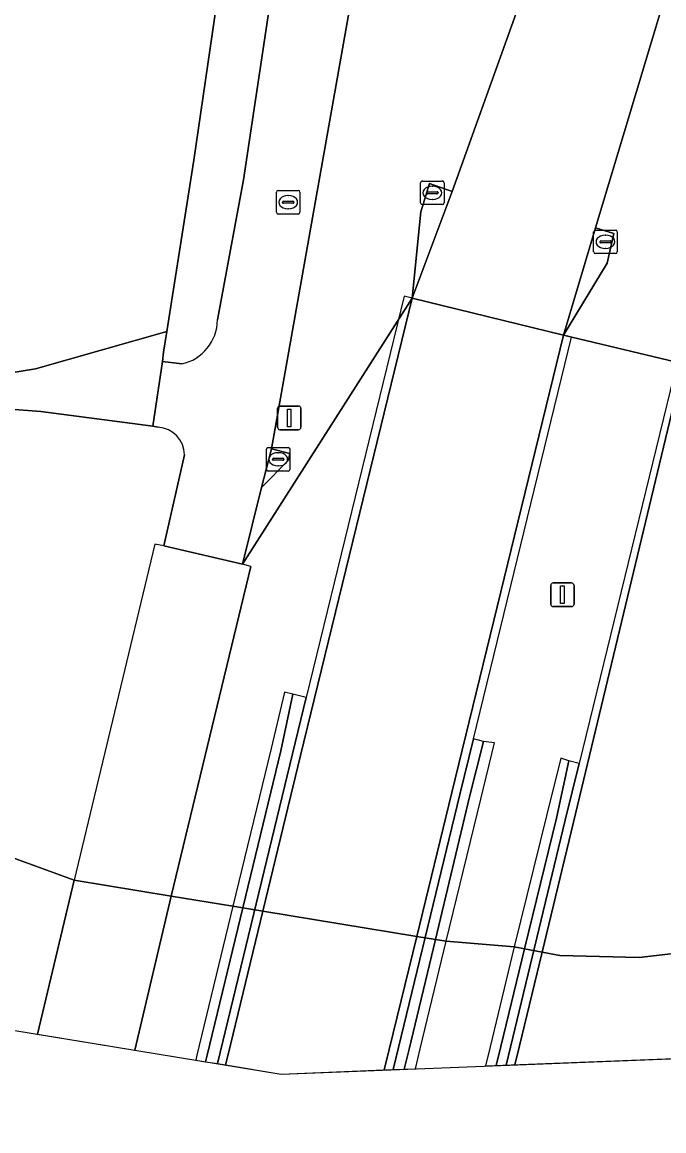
# Model space of a CAD drawing. Extents: x 159817 to 160765, y 380688 to 381638.
# Drawn here: x 160373.93 to 160401.17, y 380759.16 to 380806.2 of the extents above; entities that cross this region are included whole.
import ezdxf

# ---------------------------------------------------------------- set-up
doc = ezdxf.new("R2010")
doc.units = 0
for name, color, linetype in [('IMGEO_Berm_groen', 7, 'Continuous'), ('IMGEO_Dek', 7, 'Continuous'), ('IMGEO_Fietspad_gesloten', 7, 'Continuous'), ('IMGEO_Hek', 7, 'Continuous'), ('IMGEO_Kolk', 7, 'Continuous'), ('IMGEO_Lichtmast', 7, 'Continuous'), ('IMGEO_Loofbos', 7, 'Continuous'), ('IMGEO_Muur', 7, 'Continuous'), ('IMGEO_Rijbaan_lokaal_open', 7, 'Continuous'), ('IMGEO_Rijbaan_regionaal_gesloten', 7, 'Continuous'), ('IMGEO_Rioolput', 7, 'Continuous'), ('IMGEO_Voetpad_halfverhard', 7, 'Continuous'), ('IMGEO_Voetpad_open', 7, 'Continuous'), ('IMGEO_Waterloop', 7, 'Continuous')]:
    doc.layers.add(name, color=color, linetype=linetype)

msp = doc.modelspace()

# ---------------------------------------------------------------- linework, layer by layer
at = {"layer": 'IMGEO_Berm_groen'}
for points in [[(160422.694, 380851.192), (160418.106, 380862.477), (160410.502, 380838.119), (160398.267, 380797.475), (160399.057, 380797.227), (160398.767, 380795.974), (160396.912, 380792.919), (160402.004, 380791.708), (160402.31, 380795.314), (160402.684, 380796.535), (160403.478, 380796.304)], [(160388.426, 380810.109), (160384.511, 380788.098), (160385.292, 380787.899), (160385.241, 380787.616), (160384.097, 380786.461), (160383.283, 380783.2), (160390.487, 380794.489), (160390.858, 380798.146), (160391.218, 380799.351), (160392.185, 380799.013), (160395.105, 380807.153), (160395.745, 380809.337), (160396.424, 380812.288), (160396.887, 380815.32)]]:
    msp.add_lwpolyline(points, dxfattribs=at)
at = {"layer": 'IMGEO_Dek'}
for points in [[(160390.626, 380761.796), (160390.832, 380762.645), (160391.938, 380767.203), (160393.401, 380773.228), (160393.981, 380775.619), (160393.515, 380775.684), (160393.088, 380775.788), (160397.251, 380792.836), (160396.912, 380792.919), (160390.487, 380794.489), (160390.147, 380794.572), (160385.989, 380777.545), (160385.427, 380777.682), (160385.073, 380777.769), (160384.496, 380775.382), (160382.88, 380768.693), (160381.344, 380762.366), (160381.296, 380762.166), (160384.927, 380761.571)], [(160403.09, 380762.287), (160404.28, 380767.168), (160405.049, 380770.321), (160405.647, 380772.774), (160405.292, 380772.861), (160404.762, 380772.99), (160408.914, 380789.992), (160408.758, 380790.03), (160408.572, 380790.075), (160402.004, 380791.708), (160401.733, 380791.774), (160397.578, 380774.754), (160397.133, 380774.863), (160396.799, 380774.974), (160396.195, 380772.527), (160394.822, 380766.964), (160393.803, 380762.732), (160393.603, 380761.913)], [(160378.715, 380762.588), (160380.262, 380769.124), (160383.633, 380783.103), (160383.283, 380783.2), (160379.945, 380783.978), (160379.559, 380784.057), (160376.134, 380769.803), (160374.577, 380763.266), (160374.577, 380763.266)]]:
    msp.add_lwpolyline(points, close=True, dxfattribs=at)
at = {"layer": 'IMGEO_Fietspad_gesloten'}
for points in [[(160384.976, 380810.542), (160383.325, 380799.511), (160382.223, 380793.566)], [(160380.823, 380787.842), (160379.945, 380783.978), (160383.283, 380783.2), (160384.097, 380786.461), (160384.511, 380788.098), (160388.426, 380810.109)], [(160380.706, 380791.698), (160379.886, 380791.798), (160379.484, 380789.053), (160379.7, 380789.011)]]:
    msp.add_lwpolyline(points, dxfattribs=at)
msp.add_lwpolyline([(160378.715, 380762.588), (160380.262, 380769.124), (160383.633, 380783.103), (160383.283, 380783.2), (160379.945, 380783.978), (160379.559, 380784.057), (160376.134, 380769.803), (160374.577, 380763.266), (160374.577, 380763.266)], close=True, dxfattribs=at)
for centre, radius, start, end in [((160380.279, 380793.595), 1.945, 282.6966, 359.1434), ((160379.632, 380787.822), 1.191, 0.9734, 86.7271)]:
    msp.add_arc(centre, radius, start, end, dxfattribs=at)
at = {"layer": 'IMGEO_Hek'}
for points in [[(160379.559, 380784.057), (160376.134, 380769.803)], [(160383.633, 380783.103), (160380.262, 380769.124)], [(160374.577, 380763.266), (160376.134, 380769.803)], [(160380.262, 380769.124), (160378.715, 380762.588)], [(160374.577, 380763.266), (160374.577, 380763.266)]]:
    msp.add_lwpolyline(points, dxfattribs=at)
at = {"layer": 'IMGEO_Kolk'}
for p, q in [((160390.846, 380798.535), (160390.846, 380799.387)), ((160390.921, 380799.461), (160391.773, 380799.461)), ((160391.334, 380799.241), (160391.359, 380799.241)), ((160391.847, 380799.387), (160391.847, 380798.535)), ((160391.105, 380798.955), (160391.105, 380798.967)), ((160391.543, 380798.918), (160391.145, 380798.918)), ((160391.148, 380799.004), (160391.546, 380799.004)), ((160391.589, 380798.967), (160391.589, 380798.955)), ((160391.773, 380798.461), (160390.921, 380798.461)), ((160391.357, 380798.681), (160391.332, 380798.681)), ((160398.194, 380796.454), (160398.194, 380797.306)), ((160398.269, 380797.38), (160399.121, 380797.38)), ((160399.195, 380797.306), (160399.195, 380796.454)), ((160398.453, 380796.874), (160398.453, 380796.886)), ((160398.891, 380796.837), (160398.493, 380796.837)), ((160398.496, 380796.923), (160398.894, 380796.923)), ((160398.682, 380797.16), (160398.707, 380797.16)), ((160398.937, 380796.886), (160398.937, 380796.874)), ((160399.121, 380796.38), (160398.269, 380796.38)), ((160398.705, 380796.6), (160398.68, 380796.6)), ((160384.3, 380787.228), (160384.3, 380788.08)), ((160384.375, 380788.154), (160385.227, 380788.154)), ((160384.788, 380787.934), (160384.813, 380787.934)), ((160385.301, 380788.08), (160385.301, 380787.228)), ((160384.559, 380787.648), (160384.559, 380787.66)), ((160384.997, 380787.611), (160384.599, 380787.611)), ((160384.602, 380787.697), (160385, 380787.697)), ((160385.043, 380787.66), (160385.043, 380787.648)), ((160385.227, 380787.154), (160384.375, 380787.154)), ((160384.811, 380787.374), (160384.786, 380787.374))]:
    msp.add_line(p, q, dxfattribs=at)
for points in [[(160390.846, 380798.535), (160390.846, 380799.387)], [(160390.921, 380799.461), (160391.773, 380799.461)], [(160391.847, 380799.387), (160391.847, 380798.535)], [(160391.773, 380798.461), (160390.921, 380798.461)], [(160398.194, 380796.454), (160398.194, 380797.306)], [(160398.269, 380797.38), (160399.121, 380797.38)], [(160399.195, 380797.306), (160399.195, 380796.454)], [(160399.121, 380796.38), (160398.269, 380796.38)], [(160384.3, 380787.228), (160384.3, 380788.08)], [(160384.375, 380788.154), (160385.227, 380788.154)], [(160385.301, 380788.08), (160385.301, 380787.228)], [(160385.227, 380787.154), (160384.375, 380787.154)]]:
    msp.add_lwpolyline(points, dxfattribs=at)
for centre, radius, start, end in [((160390.923, 380799.385), 0.0765, 91.552, 178.448), ((160390.923, 380799.385), 0.0765, 91.552, 178.448), ((160391.771, 380799.385), 0.0765, 1.552, 88.448), ((160391.771, 380799.385), 0.0765, 1.552, 88.448), ((160391.145, 380798.964), 0.0403, 85.8775, 175.7526), ((160391.142, 380798.954), 0.0366, 178.938, 274.7102), ((160391.546, 380798.961), 0.043, 264.8664, 352.4533), ((160391.55, 380798.966), 0.0386, 1.7309, 96.639), ((160390.923, 380798.537), 0.0765, 181.552, 268.448), ((160390.923, 380798.537), 0.0765, 181.552, 268.448), ((160391.771, 380798.537), 0.0765, 271.552, 358.448), ((160391.771, 380798.537), 0.0765, 271.552, 358.448), ((160398.271, 380797.304), 0.0765, 91.552, 178.448), ((160398.271, 380797.304), 0.0765, 91.552, 178.448), ((160399.119, 380797.304), 0.0765, 1.552, 88.448), ((160399.119, 380797.304), 0.0765, 1.552, 88.448), ((160398.493, 380796.883), 0.0403, 85.8775, 175.7526), ((160398.49, 380796.873), 0.0366, 178.938, 274.7102), ((160398.894, 380796.88), 0.043, 264.8664, 352.4533), ((160398.898, 380796.885), 0.0386, 1.7309, 96.639), ((160398.271, 380796.456), 0.0765, 181.552, 268.448), ((160398.271, 380796.456), 0.0765, 181.552, 268.448), ((160399.119, 380796.456), 0.0765, 271.552, 358.448), ((160399.119, 380796.456), 0.0765, 271.552, 358.448), ((160384.377, 380788.078), 0.0765, 91.552, 178.448), ((160384.377, 380788.078), 0.0765, 91.552, 178.448), ((160385.225, 380788.078), 0.0765, 1.552, 88.448), ((160385.225, 380788.078), 0.0765, 1.552, 88.448), ((160384.599, 380787.657), 0.0403, 85.8775, 175.7526), ((160384.596, 380787.647), 0.0366, 178.938, 274.7102), ((160385, 380787.654), 0.043, 264.8664, 352.4533), ((160385.004, 380787.659), 0.0386, 1.7309, 96.639), ((160384.377, 380787.23), 0.0765, 181.552, 268.448), ((160384.377, 380787.23), 0.0765, 181.552, 268.448), ((160385.225, 380787.23), 0.0765, 271.552, 358.448), ((160385.225, 380787.23), 0.0765, 271.552, 358.448)]:
    msp.add_arc(centre, radius, start, end, dxfattribs=at)
for centre, major_axis, ratio, start_param, end_param in [((160391.333, 380798.961), (-0.387, 0.002), 0.722429, 4.712389, 7.853982), ((160391.358, 380798.961), (-0.39, 0.002), 0.717154, 1.570796, 4.712389), ((160398.681, 380796.88), (-0.387, 0.002), 0.722429, 4.712389, 7.853982), ((160398.706, 380796.88), (-0.39, 0.002), 0.717154, 1.570796, 4.712389), ((160384.787, 380787.654), (-0.387, 0.002), 0.722429, 4.712389, 7.853982), ((160384.812, 380787.654), (-0.39, 0.002), 0.717154, 1.570796, 4.712389)]:
    msp.add_ellipse(centre, major_axis=major_axis, ratio=ratio, start_param=start_param, end_param=end_param, dxfattribs=at)
at = {"layer": 'IMGEO_Lichtmast'}
for p, q in [((160384.772, 380789.01), (160384.772, 380789.81)), ((160384.772, 380789.81), (160384.772, 380789.01)), ((160384.872, 380789.91), (160385.662, 380789.91)), ((160385.662, 380789.91), (160384.872, 380789.91)), ((160385.762, 380789.81), (160385.762, 380789.01)), ((160385.762, 380789.01), (160385.762, 380789.81)), ((160385.662, 380788.91), (160384.872, 380788.91)), ((160384.872, 380788.91), (160385.662, 380788.91)), ((160396.37, 380781.506), (160396.37, 380782.306)), ((160396.37, 380782.306), (160396.37, 380781.506)), ((160396.47, 380782.406), (160397.26, 380782.406)), ((160397.26, 380782.406), (160396.47, 380782.406)), ((160397.36, 380782.306), (160397.36, 380781.506)), ((160397.36, 380781.506), (160397.36, 380782.306)), ((160397.26, 380781.406), (160396.47, 380781.406)), ((160396.47, 380781.406), (160397.26, 380781.406))]:
    msp.add_line(p, q, dxfattribs=at)
for points in [[(160385.192, 380789.785), (160385.342, 380789.785), (160385.342, 380789.035), (160385.192, 380789.035), (160385.192, 380789.785)], [(160396.79, 380782.281), (160396.94, 380782.281), (160396.94, 380781.531), (160396.79, 380781.531), (160396.79, 380782.281)]]:
    msp.add_lwpolyline(points, dxfattribs=at)
for centre, start, end in [((160384.872, 380789.81), 90, 180), ((160384.872, 380789.81), 90, 180), ((160385.662, 380789.81), 0, 90), ((160385.662, 380789.81), 360, 90), ((160384.872, 380789.01), 180, 270), ((160384.872, 380789.01), 180, 270), ((160385.662, 380789.01), 270, 0), ((160385.662, 380789.01), 270, 0), ((160396.47, 380782.306), 90, 180), ((160396.47, 380782.306), 90, 180), ((160397.26, 380782.306), 0, 90), ((160397.26, 380782.306), 360, 90), ((160396.47, 380781.506), 180, 270), ((160396.47, 380781.506), 180, 270), ((160397.26, 380781.506), 270, 0), ((160397.26, 380781.506), 270, 0)]:
    msp.add_arc(centre, 0.1, start, end, dxfattribs=at)
at = {"layer": 'IMGEO_Loofbos'}
for points in [[(160373.281, 380791.3), (160374.495, 380791.487), (160380.068, 380793.081), (160381.213, 380800.348), (160383.291, 380814.509), (160388.617, 380839.457), (160390.538, 380846.809)], [(160438.02, 380779.341), (160437.131, 380784.648), (160426.972, 380783.21), (160424.151, 380783.107), (160419.171, 380784.859), (160418.666, 380783.397), (160419.432, 380783.116), (160419.244, 380782.528), (160418.082, 380781.653), (160417.102, 380778.482), (160413.459, 380779.469), (160408.572, 380790.075), (160402.004, 380791.708), (160396.912, 380792.919), (160390.487, 380794.489), (160383.283, 380783.2), (160379.945, 380783.978), (160380.823, 380787.842)], [(160379.7, 380789.011), (160379.484, 380789.053), (160374.724, 380789.682), (160373.229, 380789.789)], [(160373.041, 380770.933), (160376.134, 380769.803), (160380.262, 380769.124), (160382.88, 380768.693), (160383.302, 380768.624), (160384.148, 380768.485), (160390.686, 380767.409), (160391.472, 380767.279), (160391.938, 380767.203), (160394.822, 380766.964), (160395.261, 380766.88), (160396.005, 380766.739), (160396.751, 380766.598), (160400.128, 380766.52), (160402.806, 380766.831)]]:
    msp.add_lwpolyline(points, dxfattribs=at)
msp.add_arc((160379.632, 380787.822), 1.191, 0.9734, 86.7271, dxfattribs=at)
at = {"layer": 'IMGEO_Muur'}
for points in [[(160382.565, 380761.958), (160382.673, 380762.405), (160384.148, 380768.485), (160385.748, 380775.081), (160390.487, 380794.489), (160390.147, 380794.572), (160385.989, 380777.545), (160385.408, 380775.164), (160382.218, 380762.015)], [(160389.683, 380761.758), (160392.513, 380773.432), (160393.088, 380775.788), (160397.251, 380792.836), (160396.912, 380792.919), (160392.172, 380773.51), (160390.686, 380767.409), (160389.516, 380762.606), (160389.306, 380761.744)], [(160394.852, 380761.962), (160395.047, 380762.769), (160396.005, 380766.739), (160397.338, 380772.261), (160402.004, 380791.708), (160401.733, 380791.774), (160397.578, 380774.754), (160396.989, 380772.342), (160394.484, 380761.948)], [(160381.718, 380762.096), (160381.787, 380762.379), (160383.302, 380768.624), (160384.917, 380775.281), (160385.427, 380777.682), (160385.073, 380777.769), (160384.496, 380775.382), (160382.88, 380768.693), (160381.344, 380762.366), (160381.296, 380762.166)], [(160382.218, 380762.015), (160385.408, 380775.164), (160385.989, 380777.545), (160385.427, 380777.682), (160384.917, 380775.281), (160383.302, 380768.624), (160381.787, 380762.379), (160381.718, 380762.096)], [(160390.151, 380761.777), (160390.356, 380762.631), (160391.472, 380767.279), (160392.926, 380773.337), (160393.515, 380775.684), (160393.088, 380775.788), (160392.513, 380773.432), (160389.683, 380761.758)], [(160390.626, 380761.796), (160390.832, 380762.645), (160391.938, 380767.203), (160393.401, 380773.228), (160393.981, 380775.619), (160393.515, 380775.684), (160392.926, 380773.337), (160391.472, 380767.279), (160390.356, 380762.631), (160390.151, 380761.777)], [(160394.057, 380761.931), (160394.255, 380762.746), (160395.261, 380766.88), (160396.612, 380772.43), (160397.133, 380774.863), (160396.799, 380774.974), (160396.195, 380772.527), (160394.822, 380766.964), (160393.803, 380762.732), (160393.603, 380761.913)], [(160394.484, 380761.948), (160396.989, 380772.342), (160397.578, 380774.754), (160397.133, 380774.863), (160396.612, 380772.43), (160395.261, 380766.88), (160394.255, 380762.746), (160394.057, 380761.931)]]:
    msp.add_lwpolyline(points, close=True, dxfattribs=at)
at = {"layer": 'IMGEO_Rijbaan_lokaal_open'}
for points in [[(160390.487, 380794.489), (160392.185, 380799.013), (160391.218, 380799.351), (160390.858, 380798.146)], [(160398.267, 380797.475), (160396.912, 380792.919), (160398.767, 380795.974), (160399.057, 380797.227)], [(160385.241, 380787.616), (160385.292, 380787.899), (160384.511, 380788.098), (160384.097, 380786.461)]]:
    msp.add_lwpolyline(points, close=True, dxfattribs=at)
at = {"layer": 'IMGEO_Rijbaan_regionaal_gesloten'}
msp.add_lwpolyline([(160414.779, 380872.202), (160396.424, 380812.288), (160395.745, 380809.337), (160395.105, 380807.153), (160392.185, 380799.013), (160390.487, 380794.489), (160396.912, 380792.919), (160398.267, 380797.475), (160410.502, 380838.119), (160418.106, 380862.477)], dxfattribs=at)
for points in [[(160389.306, 380761.744), (160389.516, 380762.606), (160390.686, 380767.409), (160392.172, 380773.51), (160396.912, 380792.919), (160390.487, 380794.489), (160385.748, 380775.081), (160384.148, 380768.485), (160382.673, 380762.405), (160382.565, 380761.958), (160384.927, 380761.571)], [(160401.765, 380762.235), (160401.946, 380762.972), (160402.898, 380766.852), (160403.831, 380770.652), (160408.572, 380790.075), (160402.004, 380791.708), (160397.338, 380772.261), (160396.005, 380766.739), (160395.047, 380762.769), (160394.852, 380761.962)]]:
    msp.add_lwpolyline(points, close=True, dxfattribs=at)
at = {"layer": 'IMGEO_Rioolput'}
for p, q in [((160384.724, 380798.134), (160384.724, 380798.986)), ((160384.799, 380799.06), (160385.651, 380799.06)), ((160385.212, 380798.84), (160385.237, 380798.84)), ((160385.725, 380798.986), (160385.725, 380798.134)), ((160384.983, 380798.554), (160384.983, 380798.566)), ((160385.421, 380798.517), (160385.023, 380798.517)), ((160385.026, 380798.603), (160385.424, 380798.603)), ((160385.235, 380798.28), (160385.21, 380798.28)), ((160385.467, 380798.566), (160385.467, 380798.554)), ((160385.651, 380798.06), (160384.799, 380798.06))]:
    msp.add_line(p, q, dxfattribs=at)
for points in [[(160384.724, 380798.134), (160384.724, 380798.986)], [(160384.799, 380799.06), (160385.651, 380799.06)], [(160385.725, 380798.986), (160385.725, 380798.134)], [(160385.651, 380798.06), (160384.799, 380798.06)]]:
    msp.add_lwpolyline(points, dxfattribs=at)
for centre, radius, start, end in [((160384.801, 380798.984), 0.0765, 91.552, 178.448), ((160384.801, 380798.984), 0.0765, 91.552, 178.448), ((160385.649, 380798.984), 0.0765, 1.552, 88.448), ((160385.649, 380798.984), 0.0765, 1.552, 88.448), ((160385.023, 380798.563), 0.0403, 85.8775, 175.7526), ((160385.02, 380798.553), 0.0366, 178.938, 274.7102), ((160385.424, 380798.56), 0.043, 264.8664, 352.4533), ((160385.428, 380798.565), 0.0386, 1.7309, 96.639), ((160384.801, 380798.136), 0.0765, 181.552, 268.448), ((160384.801, 380798.136), 0.0765, 181.552, 268.448), ((160385.649, 380798.136), 0.0765, 271.552, 358.448), ((160385.649, 380798.136), 0.0765, 271.552, 358.448)]:
    msp.add_arc(centre, radius, start, end, dxfattribs=at)
for centre, major_axis, ratio, start_param, end_param in [((160385.211, 380798.56), (-0.387, 0.002), 0.722429, 4.712389, 7.853982), ((160385.236, 380798.56), (-0.39, 0.002), 0.717154, 1.570796, 4.712389)]:
    msp.add_ellipse(centre, major_axis=major_axis, ratio=ratio, start_param=start_param, end_param=end_param, dxfattribs=at)
at = {"layer": 'IMGEO_Voetpad_halfverhard'}
msp.add_lwpolyline([(160373.229, 380789.789), (160374.724, 380789.682), (160379.484, 380789.053), (160379.886, 380791.798), (160379.93, 380792.202), (160380.068, 380793.081), (160374.495, 380791.487), (160373.281, 380791.3)], dxfattribs=at)
at = {"layer": 'IMGEO_Voetpad_open'}
for points in [[(160390.538, 380846.809), (160388.617, 380839.457), (160383.291, 380814.509), (160381.213, 380800.348), (160380.068, 380793.081), (160379.93, 380792.202), (160379.886, 380791.798), (160380.706, 380791.698)], [(160382.223, 380793.566), (160383.325, 380799.511), (160384.976, 380810.542)]]:
    msp.add_lwpolyline(points, dxfattribs=at)
msp.add_arc((160380.279, 380793.595), 1.945, 282.6966, 359.1434, dxfattribs=at)
at = {"layer": 'IMGEO_Waterloop'}
for points in [[(159981.511, 380694.146), (159981.27, 380687.737), (160020.668, 380690.918), (160082.708, 380705.867), (160106.256, 380734.859), (160166.031, 380753.885), (160262.487, 380755.697), (160329.508, 380770.645), (160384.927, 380761.571), (160475.027, 380765.122)], [(160402.806, 380766.831), (160400.128, 380766.52), (160396.751, 380766.598), (160396.005, 380766.739), (160395.261, 380766.88), (160394.822, 380766.964), (160391.938, 380767.203), (160391.472, 380767.279), (160390.686, 380767.409), (160384.148, 380768.485), (160383.302, 380768.624), (160382.88, 380768.693), (160380.262, 380769.124), (160376.134, 380769.803), (160373.041, 380770.933)]]:
    msp.add_lwpolyline(points, dxfattribs=at)

doc.saveas('drawing.dxf')
